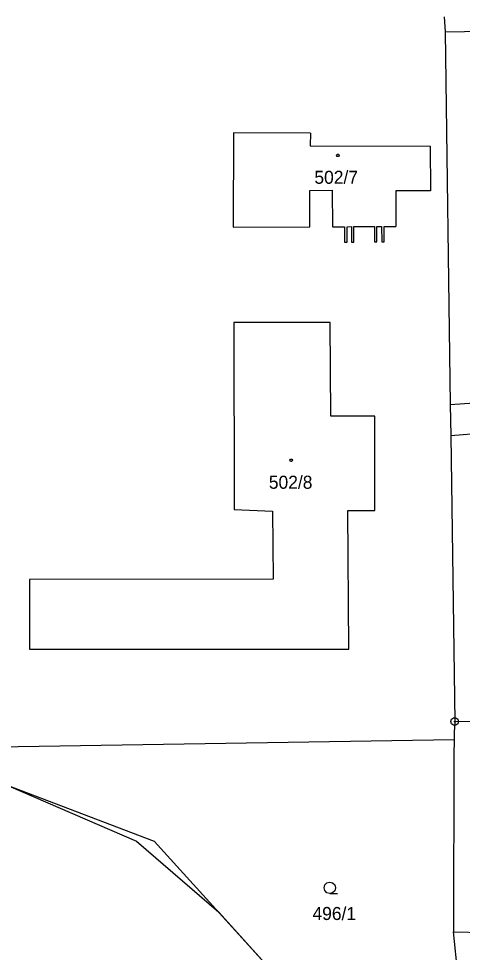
# Model space of a CAD drawing. Extents: x -759060 to -757386, y -1172273 to -1170948.
# Drawn here: x -758782.5 to -758724.7, y -1171978.6 to -1171856.8 of the extents above; entities that cross this region are included whole.
import ezdxf

# ---------------------------------------------------------------- set-up
doc = ezdxf.new("R2010")
doc.units = 0
for name, color, linetype in [('Vrstva 1', 7, 'Continuous'), ('Vrstva 11', 7, 'Continuous'), ('Vrstva 12', 7, 'Continuous'), ('Vrstva 2', 7, 'Continuous'), ('Vrstva 3', 7, 'Continuous'), ('Vrstva 5', 7, 'Continuous'), ('Vrstva 8', 7, 'Continuous')]:
    doc.layers.add(name, color=color, linetype=linetype)

msp = doc.modelspace()

# ---------------------------------------------------------------- linework, layer by layer
at = {"layer": 'Vrstva 1'}
for p, q in [((-758727.06, -1171856.58), (-758726.92, -1171858.5)), ((-758726.92, -1171858.5), (-758699.57, -1171858.18)), ((-758726.92, -1171858.5), (-758726.24, -1171907.11)), ((-758754.52, -1171871.71), (-758754.55, -1171883.99)), ((-758744.49, -1171871.74), (-758754.52, -1171871.71)), ((-758744.49, -1171871.74), (-758744.5, -1171873.37)), ((-758744.5, -1171873.37), (-758728.85, -1171873.41)), ((-758728.85, -1171873.41), (-758728.83, -1171879.25)), ((-758744.56, -1171879.2), (-758741.63, -1171879.19)), ((-758744.54, -1171883.95), (-758744.56, -1171879.2)), ((-758741.63, -1171879.19), (-758741.61, -1171883.94)), ((-758728.83, -1171879.25), (-758733.36, -1171879.26)), ((-758733.36, -1171879.26), (-758733.36, -1171883.89)), ((-758754.55, -1171883.99), (-758744.54, -1171883.95)), ((-758741.61, -1171883.94), (-758740.05, -1171883.93)), ((-758740.05, -1171883.93), (-758740.03, -1171885.95)), ((-758739.71, -1171883.93), (-758739.12, -1171883.92)), ((-758739.7, -1171885.94), (-758739.71, -1171883.93)), ((-758739.12, -1171883.92), (-758739.11, -1171885.94)), ((-758738.81, -1171883.92), (-758736.14, -1171883.91)), ((-758738.8, -1171885.94), (-758738.81, -1171883.92)), ((-758736.14, -1171883.91), (-758736.13, -1171885.92)), ((-758735.81, -1171883.91), (-758735.21, -1171883.9)), ((-758735.8, -1171885.92), (-758735.81, -1171883.91)), ((-758735.21, -1171883.9), (-758735.19, -1171885.92)), ((-758734.88, -1171883.9), (-758733.36, -1171883.89)), ((-758734.87, -1171885.92), (-758734.88, -1171883.9)), ((-758740.03, -1171885.95), (-758739.7, -1171885.94)), ((-758739.11, -1171885.94), (-758738.8, -1171885.94)), ((-758736.13, -1171885.92), (-758735.8, -1171885.92)), ((-758735.19, -1171885.92), (-758734.87, -1171885.92)), ((-758754.45, -1171896.42), (-758754.44, -1171920.83)), ((-758741.89, -1171896.42), (-758754.45, -1171896.42)), ((-758741.83, -1171908.63), (-758741.89, -1171896.42)), ((-758726.24, -1171907.11), (-758721.14, -1171906.79)), ((-758726.24, -1171907.11), (-758726.18, -1171911.22)), ((-758736.08, -1171908.63), (-758741.83, -1171908.63)), ((-758736.07, -1171920.94), (-758736.08, -1171908.63)), ((-758720.99, -1171910.81), (-758726.18, -1171911.22)), ((-758726.18, -1171911.22), (-758725.66, -1171948.47)), ((-758754.44, -1171920.83), (-758749.41, -1171921.04)), ((-758749.41, -1171921.04), (-758749.34, -1171929.92)), ((-758739.46, -1171939.01), (-758739.58, -1171920.94)), ((-758739.58, -1171920.94), (-758736.07, -1171920.94)), ((-758749.34, -1171929.92), (-758781.11, -1171929.93)), ((-758781.11, -1171929.93), (-758781.11, -1171939.01)), ((-758781.11, -1171939.01), (-758739.46, -1171939.01)), ((-758725.66, -1171948.47), (-758725.75, -1171949.91)), ((-758725.66, -1171948.47), (-758715.68, -1171948.35)), ((-758796.65, -1171951.97), (-758725.72, -1171950.8)), ((-758725.72, -1171950.8), (-758725.79, -1171952.87)), ((-758725.75, -1171949.91), (-758725.72, -1171950.8)), ((-758796.65, -1171951.97), (-758764.87, -1171964.05)), ((-758725.79, -1171952.87), (-758725.83, -1171975.88)), ((-758764.87, -1171964.05), (-758742.87, -1171988.31)), ((-758725.83, -1171975.88), (-758715.74, -1171976.15)), ((-758725.21, -1171981.86), (-758725.83, -1171975.88))]:
    msp.add_line(p, q, dxfattribs=at)
at = {"layer": 'Vrstva 11'}
for p, q in [((-758783.85, -1171956.84), (-758767.15, -1171964.08)), ((-758767.15, -1171964.08), (-758756.44, -1171973.34)), ((-758756.44, -1171973.34), (-758748.87, -1171981.69))]:
    msp.add_line(p, q, dxfattribs=at)
at = {"layer": 'Vrstva 12'}
for p, q in [((-758754.52, -1171871.71), (-758754.55, -1171883.99)), ((-758744.49, -1171871.74), (-758754.52, -1171871.71)), ((-758744.49, -1171871.74), (-758744.5, -1171873.37)), ((-758744.5, -1171873.37), (-758728.85, -1171873.41)), ((-758728.85, -1171873.41), (-758728.83, -1171879.25)), ((-758744.56, -1171879.2), (-758741.63, -1171879.19)), ((-758744.54, -1171883.95), (-758744.56, -1171879.2)), ((-758741.63, -1171879.19), (-758741.61, -1171883.94)), ((-758728.83, -1171879.25), (-758733.36, -1171879.26)), ((-758733.36, -1171879.26), (-758733.36, -1171883.89)), ((-758754.55, -1171883.99), (-758744.54, -1171883.95)), ((-758741.61, -1171883.94), (-758740.05, -1171883.93)), ((-758740.05, -1171883.93), (-758740.03, -1171885.95)), ((-758739.71, -1171883.93), (-758739.12, -1171883.92)), ((-758739.7, -1171885.94), (-758739.71, -1171883.93)), ((-758739.12, -1171883.92), (-758739.11, -1171885.94)), ((-758738.81, -1171883.92), (-758736.14, -1171883.91)), ((-758738.8, -1171885.94), (-758738.81, -1171883.92)), ((-758736.14, -1171883.91), (-758736.13, -1171885.92)), ((-758735.81, -1171883.91), (-758735.21, -1171883.9)), ((-758735.8, -1171885.92), (-758735.81, -1171883.91)), ((-758735.21, -1171883.9), (-758735.19, -1171885.92)), ((-758734.88, -1171883.9), (-758733.36, -1171883.89)), ((-758734.87, -1171885.92), (-758734.88, -1171883.9)), ((-758740.03, -1171885.95), (-758739.7, -1171885.94)), ((-758739.11, -1171885.94), (-758738.8, -1171885.94)), ((-758736.13, -1171885.92), (-758735.8, -1171885.92)), ((-758735.19, -1171885.92), (-758734.87, -1171885.92)), ((-758741.89, -1171896.42), (-758754.45, -1171896.42)), ((-758754.45, -1171896.42), (-758754.44, -1171920.83)), ((-758741.83, -1171908.63), (-758741.89, -1171896.42)), ((-758736.08, -1171908.63), (-758741.83, -1171908.63)), ((-758736.07, -1171920.94), (-758736.08, -1171908.63)), ((-758754.44, -1171920.83), (-758749.41, -1171921.04)), ((-758749.41, -1171921.04), (-758749.34, -1171929.92)), ((-758739.46, -1171939.01), (-758739.58, -1171920.94)), ((-758739.58, -1171920.94), (-758736.07, -1171920.94)), ((-758749.34, -1171929.92), (-758781.11, -1171929.93)), ((-758781.11, -1171929.93), (-758781.11, -1171939.01)), ((-758781.11, -1171939.01), (-758739.46, -1171939.01))]:
    msp.add_line(p, q, dxfattribs=at)
at = {"layer": 'Vrstva 3'}
msp.add_lwpolyline([(-758741.94, -1171970.89), (-758742.32, -1171970.79), (-758742.59, -1171970.52), (-758742.69, -1171970.15), (-758742.59, -1171969.78), (-758742.32, -1171969.51), (-758741.95, -1171969.41), (-758741.58, -1171969.51), (-758741.31, -1171969.78), (-758741.21, -1171970.16), (-758741.31, -1171970.54), (-758741.58, -1171970.81), (-758741.96, -1171970.91), (-758740.96, -1171970.91)], dxfattribs=at)
at = {"layer": 'Vrstva 5'}
for points in [[(-758740.82, -1171874.48), (-758740.73, -1171874.63), (-758740.82, -1171874.78), (-758741, -1171874.78), (-758741.09, -1171874.63), (-758741, -1171874.48)], [(-758746.89, -1171914.24), (-758746.8, -1171914.39), (-758746.89, -1171914.54), (-758747.07, -1171914.54), (-758747.16, -1171914.39), (-758747.07, -1171914.24)]]:
    msp.add_lwpolyline(points, close=True, dxfattribs=at)
at = {"layer": 'Vrstva 8'}
msp.add_line((-758725.78, -1171948.47), (-758725.54, -1171948.47), dxfattribs=at)
msp.add_lwpolyline([(-758725.51, -1171947.99), (-758725.26, -1171948.17), (-758725.16, -1171948.46), (-758725.26, -1171948.75), (-758725.51, -1171948.93), (-758725.82, -1171948.93), (-758726.07, -1171948.75), (-758726.17, -1171948.46), (-758726.07, -1171948.17), (-758725.82, -1171947.99)], close=True, dxfattribs=at)

# ---------------------------------------------------------------- texts
at = {"layer": 'Vrstva 2'}
for s, p in [('502/7', (-758743.963, -1171878.34)), ('502/8', (-758749.903, -1171918.11)), ('496/1', (-758744.213, -1171974.35))]:
    msp.add_text(s, height=1.7, dxfattribs=at).set_placement(p)

doc.saveas('drawing.dxf')
